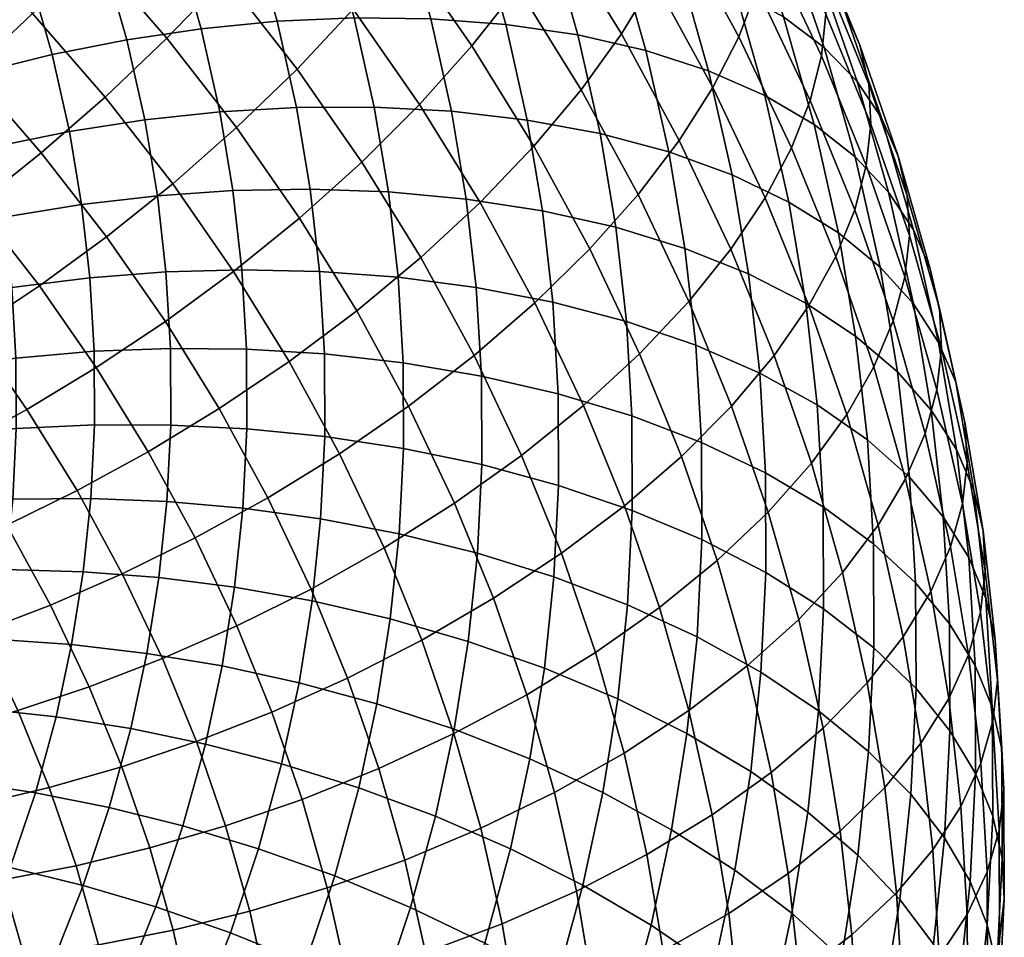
# Model space of a CAD drawing. Extents: x -120 to 2831, y -92 to 75.
# Tile 616 of 643: x 2669 to 2695, y -27 to -3. Entities that reach past the tile are written whole.
import ezdxf

# ---------------------------------------------------------------- set-up
doc = ezdxf.new("R2010")
doc.units = 0
doc.layers.add('GLASS', color=18, linetype='CONTINUOUS')

msp = doc.modelspace()

# ---------------------------------------------------------------- meshes
at = {"layer": 'GLASS'}
mesh = msp.add_polyface(dxfattribs=at)
corners = [(2667.917, 5.277, 10.633), (2665.469, 7.343, 9.378), (2666.677, 9.23, 10.007), (2669.188, 7.111, 11.294), (2666.548, 3.465, 10.19), (2664.168, 5.472, 8.97), (2665.103, 1.702, 9.966), (2662.796, 3.648, 8.783), (2671.568, 4.886, 12.651), (2670.339, 8.936, 12.163), (2672.773, 6.661, 13.551), (2670.237, 3.109, 11.956), (2668.802, 1.357, 11.476), (2667.289, -0.341, 11.212), (2665.724, -1.963, 11.162), (2663.609, 0.014, 9.956), (2664.133, -3.487, 11.314), (2662.091, -1.579, 10.149), (2670.927, -0.845, 12.823), (2672.423, 0.843, 13.343), (2669.349, -2.476, 12.519), (2667.716, -4.028, 12.426), (2666.056, -5.481, 12.534), (2664.396, -6.821, 12.829), (2662.541, -4.898, 11.652), (2669.581, -6.176, 13.744), (2671.277, -4.697, 13.882), (2667.857, -7.556, 13.807), (2665.786, 6.378, 57.137), (2664.6, 8.298, 55.949), (2662.786, 7.307, 56.273), (2663.924, 5.467, 57.412), (2667.6, 7.168, 56.711), (2666.367, 9.164, 55.475), (2666.857, 4.412, 58.356), (2664.95, 3.581, 58.581), (2668.714, 5.123, 57.979), (2670.568, 5.737, 57.448), (2669.411, 7.86, 56.131), (2672.465, 6.264, 56.742), (2671.265, 8.468, 55.374), (2665.864, 1.655, 59.779), (2663.018, 2.631, 58.636), (2663.892, 0.789, 59.781), (2667.81, 2.403, 59.605), (2669.705, 3.034, 59.278), (2671.597, 3.567, 58.797), (2666.632, -0.228, 60.951), (2664.627, -1.013, 60.903), (2668.611, 0.44, 60.828), (2670.538, 0.992, 60.55), (2672.462, 1.446, 60.117), (2665.258, -2.841, 62.044), (2662.623, -1.913, 60.669), (2663.226, -3.658, 61.758), (2667.292, -2.139, 62.144), (2669.298, -1.553, 62.072), (2671.253, -1.081, 61.843), (2665.784, -4.692, 63.201), (2663.728, -5.426, 62.864), (2667.841, -4.073, 63.354), (2669.872, -3.57, 63.333), (2671.849, -3.179, 63.155), (2666.203, -6.561, 64.373), (2664.128, -7.211, 63.982), (2668.28, -6.028, 64.578), (2670.329, -5.608, 64.61), (2672.325, -5.299, 64.483)]
mesh.append_faces([[corners[k] for k in face] for face in [(0, 1, 2, 3), (4, 5, 1, 0), (6, 7, 5, 4), (8, 3, 9, 10), (11, 0, 3, 8), (12, 4, 0, 11), (13, 6, 4, 12), (14, 15, 6, 13), (16, 17, 15, 14), (18, 12, 11, 19), (20, 13, 12, 18), (21, 14, 13, 20), (22, 16, 14, 21), (23, 24, 16, 22), (25, 21, 20, 26), (27, 22, 21, 25), (28, 29, 30, 31), (32, 33, 29, 28), (34, 28, 31, 35), (36, 32, 28, 34), (37, 38, 32, 36), (39, 40, 38, 37), (41, 35, 42, 43), (44, 34, 35, 41), (45, 36, 34, 44), (46, 37, 36, 45), (47, 41, 43, 48), (49, 44, 41, 47), (50, 45, 44, 49), (51, 46, 45, 50), (52, 48, 53, 54), (55, 47, 48, 52), (56, 49, 47, 55), (57, 50, 49, 56), (58, 52, 54, 59), (60, 55, 52, 58), (61, 56, 55, 60), (62, 57, 56, 61), (63, 58, 59, 64), (65, 60, 58, 63), (66, 61, 60, 65), (67, 62, 61, 66)]])
mesh = msp.add_polyface(dxfattribs=at)
corners = [(2675.067, 4.284, 15.006), (2672.773, 6.661, 13.551), (2673.835, 8.406, 14.641), (2676.173, 5.982, 16.124), (2673.811, 2.562, 14.074), (2671.568, 4.886, 12.651), (2672.423, 0.843, 13.343), (2670.237, 3.109, 11.956), (2679.34, 5.068, 18.978), (2677.115, 7.63, 17.405), (2677.885, 9.204, 18.823), (2680.138, 6.609, 20.416), (2678.362, 3.461, 17.671), (2677.214, 1.811, 16.524), (2675.91, 0.144, 15.558), (2674.469, -1.513, 14.789), (2672.916, -3.135, 14.229), (2670.927, -0.845, 12.823), (2671.277, -4.697, 13.882), (2669.349, -2.476, 12.519), (2680.396, 0.849, 19.279), (2681.406, 2.414, 20.611), (2679.209, -0.751, 18.101), (2677.86, -2.361, 17.1), (2676.37, -3.955, 16.292), (2674.763, -5.508, 15.69), (2673.068, -6.997, 15.298), (2679.62, -4.891, 18.662), (2681.009, -3.339, 19.699), (2678.085, -6.421, 17.815), (2676.43, -7.906, 17.17), (2674.381, 6.688, 55.854), (2673.136, 8.974, 54.436), (2671.265, 8.468, 55.374), (2672.465, 6.264, 56.742), (2673.533, 4.012, 58.142), (2670.568, 5.737, 57.448), (2671.597, 3.567, 58.797), (2675.489, 4.352, 57.306), (2677.436, 4.574, 56.286), (2676.289, 6.993, 54.783), (2679.342, 4.667, 55.086), (2678.156, 7.167, 53.532), (2681.176, 4.62, 53.715), (2679.952, 7.199, 52.112), (2674.431, 1.81, 59.513), (2672.462, 1.446, 60.117), (2676.42, 2.069, 58.727), (2678.4, 2.21, 57.759), (2680.339, 2.223, 56.608), (2673.205, -0.706, 61.461), (2670.538, 0.992, 60.55), (2671.253, -1.081, 61.843), (2675.202, -0.424, 60.907), (2677.22, -0.248, 60.174), (2679.228, -0.189, 59.256), (2681.195, -0.258, 58.157), (2673.824, -2.885, 62.824), (2671.849, -3.179, 63.155), (2675.845, -2.686, 62.322), (2677.886, -2.594, 61.64), (2679.918, -2.619, 60.775), (2674.318, -5.086, 64.202), (2672.325, -5.299, 64.483), (2676.358, -4.971, 63.753), (2678.418, -4.963, 63.125), (2680.469, -5.072, 62.313), (2678.795, -7.214, 64.538), (2676.721, -7.141, 65.115)]
mesh.append_faces([[corners[k] for k in face] for face in [(0, 1, 2, 3), (4, 5, 1, 0), (6, 7, 5, 4), (8, 9, 10, 11), (12, 3, 9, 8), (13, 0, 3, 12), (14, 4, 0, 13), (15, 6, 4, 14), (16, 17, 6, 15), (18, 19, 17, 16), (20, 12, 8, 21), (22, 13, 12, 20), (23, 14, 13, 22), (24, 15, 14, 23), (25, 16, 15, 24), (26, 18, 16, 25), (27, 23, 22, 28), (29, 24, 23, 27), (30, 25, 24, 29), (31, 32, 33, 34), (35, 34, 36, 37), (38, 31, 34, 35), (39, 40, 31, 38), (41, 42, 40, 39), (43, 44, 42, 41), (45, 35, 37, 46), (47, 38, 35, 45), (48, 39, 38, 47), (49, 41, 39, 48), (50, 46, 51, 52), (53, 45, 46, 50), (54, 47, 45, 53), (55, 48, 47, 54), (56, 49, 48, 55), (57, 50, 52, 58), (59, 53, 50, 57), (60, 54, 53, 59), (61, 55, 54, 60), (62, 57, 58, 63), (64, 59, 57, 62), (65, 60, 59, 64), (66, 61, 60, 65), (67, 65, 64, 68)]])
mesh = msp.add_polyface(dxfattribs=at)
corners = [(2682.231, -1.789, 20.908), (2680.396, 0.849, 19.279), (2681.406, 2.414, 20.611), (2683.271, -0.267, 22.266), (2681.009, -3.339, 19.699), (2679.209, -0.751, 18.101), (2684.974, -3.023, 23.972), (2684.12, 1.205, 23.747), (2685.845, -1.586, 25.475), (2683.907, -4.502, 22.586), (2682.653, -5.999, 21.345), (2681.227, -7.492, 20.271), (2679.62, -4.891, 18.662), (2688.577, -1.818, 30.52), (2686.994, 1.089, 28.717), (2687.284, 2.299, 30.398), (2688.873, -0.619, 32.208), (2688.09, -3.098, 28.857), (2686.518, -0.21, 27.066), (2687.403, -4.446, 27.249), (2686.512, -5.847, 25.723), (2685.42, -7.28, 24.31), (2690.405, -2.495, 35.753), (2688.99, 0.49, 33.897), (2688.94, 1.538, 35.628), (2690.354, -1.442, 37.48), (2690.286, -3.6, 34.061), (2689.986, -4.787, 32.366), (2689.489, -6.048, 30.691), (2688.788, -7.368, 29.065), (2690.87, -2.325, 42.958), (2689.694, 0.558, 41.162), (2689.063, 1.469, 43.072), (2690.228, -1.386, 44.851), (2691.305, -3.321, 41.098), (2690.121, -0.419, 39.29), (2691.542, -4.356, 39.295), (2691.595, -5.412, 37.57), (2691.475, -6.513, 35.876), (2691.169, -7.69, 34.173), (2687.991, -1.861, 52.17), (2687.037, 0.902, 50.446), (2685.582, 1.436, 52.181), (2686.514, -1.265, 53.867), (2689.278, -2.572, 50.383), (2688.306, 0.244, 48.626), (2690.36, -3.386, 48.536), (2689.372, -0.524, 46.75), (2691.228, -4.285, 46.66), (2691.881, -5.252, 44.784), (2692.322, -6.267, 42.937), (2692.562, -7.313, 41.141), (2681.909, -2.769, 59.727), (2681.195, -0.258, 58.157), (2679.228, -0.189, 59.256), (2679.918, -2.619, 60.775), (2683.823, -3.05, 58.502), (2683.087, -0.459, 56.882), (2685.628, -3.461, 57.112), (2684.87, -0.796, 55.446), (2687.291, -3.999, 55.577), (2688.785, -4.657, 53.919), (2690.088, -5.423, 52.166), (2691.183, -6.283, 50.348), (2692.062, -7.22, 48.495), (2682.478, -5.306, 61.316), (2680.469, -5.072, 62.313), (2684.41, -5.666, 60.141), (2686.232, -6.153, 58.799), (2687.911, -6.761, 57.307), (2689.419, -7.482, 55.689)]
mesh.append_faces([[corners[k] for k in face] for face in [(0, 1, 2, 3), (4, 5, 1, 0), (6, 3, 7, 8), (9, 0, 3, 6), (10, 4, 0, 9), (11, 12, 4, 10), (13, 14, 15, 16), (17, 18, 14, 13), (19, 8, 18, 17), (20, 6, 8, 19), (21, 9, 6, 20), (22, 23, 24, 25), (26, 16, 23, 22), (27, 13, 16, 26), (28, 17, 13, 27), (29, 19, 17, 28), (30, 31, 32, 33), (34, 35, 31, 30), (36, 25, 35, 34), (37, 22, 25, 36), (38, 26, 22, 37), (39, 27, 26, 38), (40, 41, 42, 43), (44, 45, 41, 40), (46, 47, 45, 44), (48, 33, 47, 46), (49, 30, 33, 48), (50, 34, 30, 49), (51, 36, 34, 50), (52, 53, 54, 55), (56, 57, 53, 52), (58, 59, 57, 56), (60, 43, 59, 58), (61, 40, 43, 60), (62, 44, 40, 61), (63, 46, 44, 62), (64, 48, 46, 63), (65, 52, 55, 66), (67, 56, 52, 65), (68, 58, 56, 67), (69, 60, 58, 68), (70, 61, 60, 69)]])
mesh = msp.add_polyface(dxfattribs=at)
corners = [(2690.665, -8.931, 32.487), (2689.489, -6.048, 30.691), (2689.986, -4.787, 32.366), (2691.169, -7.69, 34.173), (2689.953, -10.224, 30.844), (2688.788, -7.368, 29.065), (2689.03, -11.551, 29.272), (2687.88, -8.732, 27.516), (2692.617, -8.373, 39.418), (2691.595, -5.412, 37.57), (2691.542, -4.356, 39.295), (2692.562, -7.313, 41.141), (2692.496, -9.47, 37.722), (2691.475, -6.513, 35.876), (2692.186, -10.636, 36.012), (2691.675, -11.858, 34.313), (2690.954, -13.122, 32.653), (2690.017, -14.412, 31.058), (2688.87, -15.709, 29.56), (2687.898, -12.893, 27.802), (2692.723, -8.215, 46.637), (2691.881, -5.252, 44.784), (2691.228, -4.285, 46.66), (2692.062, -7.22, 48.495), (2693.17, -9.25, 44.802), (2692.322, -6.267, 42.937), (2693.413, -10.307, 43.013), (2693.469, -11.37, 41.292), (2693.346, -12.464, 39.594), (2693.034, -13.618, 37.877), (2692.517, -14.821, 36.166), (2691.787, -16.057, 34.488), (2690.841, -17.31, 32.87), (2690.734, -8.303, 53.97), (2690.088, -5.423, 52.166), (2688.785, -4.657, 53.919), (2689.419, -7.482, 55.689), (2691.84, -9.209, 52.181), (2691.183, -6.283, 50.348), (2692.727, -10.183, 50.352), (2693.394, -11.207, 48.512), (2693.846, -12.262, 46.689), (2694.092, -13.331, 44.908), (2694.148, -14.398, 43.189), (2694.025, -15.488, 41.488), (2693.71, -16.631, 39.765), (2689.868, -10.166, 57.373), (2687.911, -6.761, 57.307), (2688.35, -9.385, 58.954), (2691.192, -11.039, 55.688), (2692.305, -11.99, 53.926), (2693.198, -13, 52.119), (2693.87, -14.051, 50.297), (2694.324, -15.125, 48.486), (2694.573, -16.205, 46.711), (2694.63, -17.275, 44.995), (2690.172, -12.863, 59.069), (2688.647, -12.022, 60.612), (2691.502, -13.789, 57.416), (2692.62, -14.784, 55.683), (2693.517, -15.83, 53.899), (2694.192, -16.909, 52.093), (2690.33, -15.568, 60.772), (2688.801, -14.667, 62.277), (2691.663, -16.547, 59.153)]
mesh.append_faces([[corners[k] for k in face] for face in [(0, 1, 2, 3), (4, 5, 1, 0), (6, 7, 5, 4), (8, 9, 10, 11), (12, 13, 9, 8), (14, 3, 13, 12), (15, 0, 3, 14), (16, 4, 0, 15), (17, 6, 4, 16), (18, 19, 6, 17), (20, 21, 22, 23), (24, 25, 21, 20), (26, 11, 25, 24), (27, 8, 11, 26), (28, 12, 8, 27), (29, 14, 12, 28), (30, 15, 14, 29), (31, 16, 15, 30), (32, 17, 16, 31), (33, 34, 35, 36), (37, 38, 34, 33), (39, 23, 38, 37), (40, 20, 23, 39), (41, 24, 20, 40), (42, 26, 24, 41), (43, 27, 26, 42), (44, 28, 27, 43), (45, 29, 28, 44), (46, 36, 47, 48), (49, 33, 36, 46), (50, 37, 33, 49), (51, 39, 37, 50), (52, 40, 39, 51), (53, 41, 40, 52), (54, 42, 41, 53), (55, 43, 42, 54), (56, 46, 48, 57), (58, 49, 46, 56), (59, 50, 49, 58), (60, 51, 50, 59), (61, 52, 51, 60), (62, 56, 57, 63), (64, 58, 56, 62)]])
mesh = msp.add_polyface(dxfattribs=at)
corners = [(2671.314, -8.402, 15.114), (2669.581, -6.176, 13.744), (2671.277, -4.697, 13.882), (2673.068, -6.997, 15.298), (2669.531, -9.704, 15.13), (2667.857, -7.556, 13.807), (2667.746, -10.893, 15.332), (2666.132, -8.821, 14.057), (2674.684, -9.322, 16.733), (2674.763, -5.508, 15.69), (2676.43, -7.906, 17.17), (2672.877, -10.65, 16.502), (2671.04, -11.875, 16.47), (2669.201, -12.987, 16.624), (2667.387, -13.977, 16.948), (2665.985, -11.96, 15.703), (2676.161, -11.711, 18.211), (2677.953, -10.37, 18.695), (2674.306, -12.961, 17.932), (2672.419, -14.107, 17.851), (2670.531, -15.139, 17.956), (2668.668, -16.05, 18.231), (2677.494, -14.159, 19.73), (2679.328, -12.895, 20.261), (2675.595, -15.329, 19.401), (2673.664, -16.393, 19.269), (2671.732, -17.343, 19.323), (2676.742, -17.748, 20.904), (2678.679, -16.659, 21.284), (2670.653, -7.544, 65.825), (2670.329, -5.608, 64.61), (2668.28, -6.028, 64.578), (2668.591, -7.884, 65.743), (2672.662, -7.313, 65.747), (2672.325, -5.299, 64.483), (2674.668, -7.178, 65.515), (2674.318, -5.086, 64.202), (2676.721, -7.141, 65.115), (2676.358, -4.971, 63.753), (2668.801, -9.75, 66.917), (2666.5, -8.338, 65.487), (2666.701, -10.123, 66.61), (2670.872, -9.49, 67.049), (2672.89, -9.336, 67.019), (2674.905, -9.279, 66.836), (2676.967, -9.323, 66.487), (2679.05, -9.477, 65.96), (2678.795, -7.214, 64.538), (2668.91, -11.622, 68.095), (2666.806, -11.913, 67.737), (2670.986, -11.442, 68.277), (2673.008, -11.366, 68.298), (2675.027, -11.387, 68.164), (2677.094, -11.511, 67.865), (2668.918, -13.494, 69.276), (2666.813, -13.704, 68.867), (2670.994, -13.395, 69.509), (2673.017, -13.397, 69.579), (2675.036, -13.496, 69.494), (2677.104, -13.7, 69.246), (2668.824, -15.364, 70.458), (2666.724, -15.494, 69.998), (2670.897, -15.345, 70.742), (2672.916, -15.425, 70.86), (2674.931, -15.603, 70.825), (2676.994, -15.887, 70.627)]
mesh.append_faces([[corners[k] for k in face] for face in [(0, 1, 2, 3), (4, 5, 1, 0), (6, 7, 5, 4), (8, 3, 9, 10), (11, 0, 3, 8), (12, 4, 0, 11), (13, 6, 4, 12), (14, 15, 6, 13), (16, 8, 10, 17), (18, 11, 8, 16), (19, 12, 11, 18), (20, 13, 12, 19), (21, 14, 13, 20), (22, 16, 17, 23), (24, 18, 16, 22), (25, 19, 18, 24), (26, 20, 19, 25), (27, 24, 22, 28), (29, 30, 31, 32), (33, 34, 30, 29), (35, 36, 34, 33), (37, 38, 36, 35), (39, 32, 40, 41), (42, 29, 32, 39), (43, 33, 29, 42), (44, 35, 33, 43), (45, 37, 35, 44), (46, 47, 37, 45), (48, 39, 41, 49), (50, 42, 39, 48), (51, 43, 42, 50), (52, 44, 43, 51), (53, 45, 44, 52), (54, 48, 49, 55), (56, 50, 48, 54), (57, 51, 50, 56), (58, 52, 51, 57), (59, 53, 52, 58), (60, 54, 55, 61), (62, 56, 54, 60), (63, 57, 56, 62), (64, 58, 57, 63), (65, 59, 58, 64)]])
mesh = msp.add_polyface(dxfattribs=at)
corners = [(2679.652, -8.957, 19.384), (2678.085, -6.421, 17.815), (2679.62, -4.891, 18.662), (2681.227, -7.492, 20.271), (2677.953, -10.37, 18.695), (2676.43, -7.906, 17.17), (2684.137, -8.725, 23.035), (2682.653, -5.999, 21.345), (2683.907, -4.502, 22.586), (2685.42, -7.28, 24.31), (2682.678, -10.157, 21.924), (2681.066, -11.555, 20.995), (2679.328, -12.895, 20.261), (2687.88, -8.732, 27.516), (2686.512, -5.847, 25.723), (2687.403, -4.446, 27.249), (2688.788, -7.368, 29.065), (2686.766, -10.119, 26.074), (2685.457, -11.509, 24.766), (2683.969, -12.879, 23.616), (2682.325, -14.208, 22.644), (2680.551, -15.474, 21.864), (2678.679, -16.659, 21.284), (2677.494, -14.159, 19.73), (2687.898, -12.893, 27.802), (2689.03, -11.551, 29.272), (2686.567, -14.23, 26.461), (2685.055, -15.54, 25.274), (2683.383, -16.801, 24.26), (2687.521, -16.993, 28.185), (2688.87, -15.709, 29.56), (2680.859, -7.404, 63.776), (2680.469, -5.072, 62.313), (2678.418, -4.963, 63.125), (2678.795, -7.214, 64.538), (2682.881, -7.716, 62.829), (2682.478, -5.306, 61.316), (2684.826, -8.152, 61.701), (2684.41, -5.666, 60.141), (2686.66, -8.71, 60.404), (2686.232, -6.153, 58.799), (2688.35, -9.385, 58.954), (2687.911, -6.761, 57.307), (2681.123, -9.747, 65.249), (2679.05, -9.477, 65.96), (2683.154, -10.138, 64.352), (2685.107, -10.651, 63.272), (2686.949, -11.281, 62.02), (2688.647, -12.022, 60.612), (2679.182, -11.746, 67.389), (2676.967, -9.323, 66.487), (2677.094, -11.511, 67.865), (2681.26, -12.097, 66.729), (2683.296, -12.567, 65.881), (2685.254, -13.156, 64.85), (2687.1, -13.859, 63.643), (2688.801, -14.667, 62.277), (2679.191, -14.016, 68.821), (2677.104, -13.7, 69.246), (2681.27, -14.448, 68.212), (2683.306, -14.998, 67.415), (2685.264, -15.663, 66.432), (2687.111, -16.438, 65.271), (2688.812, -17.313, 63.947), (2679.078, -16.284, 70.254), (2676.994, -15.887, 70.627), (2681.153, -16.796, 69.696)]
mesh.append_faces([[corners[k] for k in face] for face in [(0, 1, 2, 3), (4, 5, 1, 0), (6, 7, 8, 9), (10, 3, 7, 6), (11, 0, 3, 10), (12, 4, 0, 11), (13, 14, 15, 16), (17, 9, 14, 13), (18, 6, 9, 17), (19, 10, 6, 18), (20, 11, 10, 19), (21, 12, 11, 20), (22, 23, 12, 21), (24, 17, 13, 25), (26, 18, 17, 24), (27, 19, 18, 26), (28, 20, 19, 27), (29, 26, 24, 30), (31, 32, 33, 34), (35, 36, 32, 31), (37, 38, 36, 35), (39, 40, 38, 37), (41, 42, 40, 39), (43, 31, 34, 44), (45, 35, 31, 43), (46, 37, 35, 45), (47, 39, 37, 46), (48, 41, 39, 47), (49, 44, 50, 51), (52, 43, 44, 49), (53, 45, 43, 52), (54, 46, 45, 53), (55, 47, 46, 54), (56, 48, 47, 55), (57, 49, 51, 58), (59, 52, 49, 57), (60, 53, 52, 59), (61, 54, 53, 60), (62, 55, 54, 61), (63, 56, 55, 62), (64, 57, 58, 65), (66, 59, 57, 64)]])
mesh = msp.add_polyface(dxfattribs=at)
corners = [(2689.68, -18.561, 31.343), (2688.87, -15.709, 29.56), (2690.017, -14.412, 31.058), (2690.841, -17.31, 32.87), (2693.189, -17.813, 38.041), (2692.517, -14.821, 36.166), (2693.034, -13.618, 37.877), (2693.71, -16.631, 39.765), (2692.453, -19.021, 36.344), (2691.787, -16.057, 34.488), (2691.497, -20.236, 34.703), (2690.326, -21.44, 33.147), (2694.506, -18.362, 43.292), (2694.025, -15.488, 41.488), (2694.148, -14.398, 43.189), (2694.63, -17.275, 44.995), (2694.189, -19.493, 41.561), (2693.665, -20.657, 39.826), (2692.924, -21.837, 38.112), (2691.963, -23.016, 36.448), (2690.784, -24.176, 34.864), (2689.398, -25.298, 33.388), (2688.949, -22.614, 31.704), (2694.648, -18.002, 50.294), (2694.324, -15.125, 48.486), (2693.87, -14.051, 50.297), (2694.192, -16.909, 52.093), (2694.898, -19.092, 48.527), (2694.573, -16.205, 46.711), (2694.955, -20.166, 46.812), (2694.831, -21.25, 45.107), (2694.513, -22.37, 43.37), (2693.986, -23.514, 41.622), (2693.242, -24.667, 39.891), (2692.277, -25.811, 38.205), (2692.783, -17.586, 57.448), (2692.62, -14.784, 55.683), (2691.502, -13.789, 57.416), (2691.663, -16.547, 59.153), (2693.683, -18.668, 55.686), (2693.517, -15.83, 53.899), (2694.359, -19.774, 53.898), (2694.817, -20.886, 52.111), (2695.067, -21.988, 50.35), (2695.124, -23.066, 48.638), (2695, -24.145, 46.931), (2694.681, -25.255, 45.186), (2694.154, -26.38, 43.427), (2691.674, -19.306, 60.894), (2690.33, -15.568, 60.772), (2690.341, -18.274, 62.48), (2692.795, -20.39, 59.217), (2693.695, -21.509, 57.478), (2694.371, -22.642, 55.707), (2694.829, -23.773, 53.932), (2695.079, -24.886, 52.178), (2695.137, -25.967, 50.468), (2691.537, -22.062, 62.635), (2690.206, -20.978, 64.188), (2692.655, -23.191, 60.986), (2693.553, -24.345, 59.27), (2694.228, -25.506, 57.517), (2694.685, -26.656, 55.754), (2691.25, -24.808, 64.373), (2689.925, -23.671, 65.893), (2692.364, -25.982, 62.753)]
mesh.append_faces([[corners[k] for k in face] for face in [(0, 1, 2, 3), (4, 5, 6, 7), (8, 9, 5, 4), (10, 3, 9, 8), (11, 0, 3, 10), (12, 13, 14, 15), (16, 7, 13, 12), (17, 4, 7, 16), (18, 8, 4, 17), (19, 10, 8, 18), (20, 11, 10, 19), (21, 22, 11, 20), (23, 24, 25, 26), (27, 28, 24, 23), (29, 15, 28, 27), (30, 12, 15, 29), (31, 16, 12, 30), (32, 17, 16, 31), (33, 18, 17, 32), (34, 19, 18, 33), (35, 36, 37, 38), (39, 40, 36, 35), (41, 26, 40, 39), (42, 23, 26, 41), (43, 27, 23, 42), (44, 29, 27, 43), (45, 30, 29, 44), (46, 31, 30, 45), (47, 32, 31, 46), (48, 38, 49, 50), (51, 35, 38, 48), (52, 39, 35, 51), (53, 41, 39, 52), (54, 42, 41, 53), (55, 43, 42, 54), (56, 44, 43, 55), (57, 48, 50, 58), (59, 51, 48, 57), (60, 52, 51, 59), (61, 53, 52, 60), (62, 54, 53, 61), (63, 57, 58, 64), (65, 59, 57, 63)]])
mesh = msp.add_polyface(dxfattribs=at)
corners = [(2681.58, -17.995, 23.434), (2680.551, -15.474, 21.864), (2682.325, -14.208, 22.644), (2683.383, -16.801, 24.26), (2679.676, -19.103, 22.806), (2678.679, -16.659, 21.284), (2677.707, -20.112, 22.377), (2676.742, -17.748, 20.904), (2685.987, -18.241, 26.959), (2685.055, -15.54, 25.274), (2686.567, -14.23, 26.461), (2687.521, -16.993, 28.185), (2684.291, -19.434, 25.903), (2682.463, -20.553, 25.031), (2680.532, -21.583, 24.354), (2678.535, -22.511, 23.874), (2688.315, -19.789, 29.934), (2688.87, -15.709, 29.56), (2689.68, -18.561, 31.343), (2686.764, -20.975, 28.669), (2685.049, -22.099, 27.569), (2683.199, -23.144, 26.651), (2681.246, -24.095, 25.925), (2679.225, -24.941, 25.394), (2688.949, -22.614, 31.704), (2690.326, -21.44, 33.147), (2687.384, -23.737, 30.399), (2685.653, -24.791, 29.256), (2683.786, -25.76, 28.29), (2687.823, -26.361, 32.046), (2689.398, -25.298, 33.388), (2690.341, -18.274, 62.48), (2690.33, -15.568, 60.772), (2688.801, -14.667, 62.277), (2688.812, -17.313, 63.947), (2683.185, -17.426, 68.949), (2683.306, -14.998, 67.415), (2681.27, -14.448, 68.212), (2681.153, -16.796, 69.696), (2685.139, -18.167, 68.014), (2685.264, -15.663, 66.432), (2686.982, -19.015, 66.899), (2687.111, -16.438, 65.271), (2688.68, -19.956, 65.617), (2690.206, -20.978, 64.188), (2678.843, -18.543, 71.684), (2679.078, -16.284, 70.254), (2676.994, -15.887, 70.627), (2676.767, -18.066, 72.007), (2680.909, -19.137, 71.177), (2682.932, -19.845, 70.48), (2684.879, -20.663, 69.593), (2686.714, -21.582, 68.524), (2688.406, -22.59, 67.284), (2689.925, -23.671, 65.893), (2680.538, -21.464, 72.653), (2678.485, -20.79, 73.109), (2682.549, -22.251, 72.005), (2684.484, -23.144, 71.166), (2686.308, -24.135, 70.142), (2687.989, -25.209, 68.945), (2689.499, -26.35, 67.591), (2680.042, -23.773, 74.119), (2678.006, -23.02, 74.525), (2682.037, -24.638, 73.521), (2683.955, -25.607, 72.73), (2679.38, -26.196, 75.661), (2677.367, -25.36, 76.014)]
mesh.append_faces([[corners[k] for k in face] for face in [(0, 1, 2, 3), (4, 5, 1, 0), (6, 7, 5, 4), (8, 9, 10, 11), (12, 3, 9, 8), (13, 0, 3, 12), (14, 4, 0, 13), (15, 6, 4, 14), (16, 11, 17, 18), (19, 8, 11, 16), (20, 12, 8, 19), (21, 13, 12, 20), (22, 14, 13, 21), (23, 15, 14, 22), (24, 16, 18, 25), (26, 19, 16, 24), (27, 20, 19, 26), (28, 21, 20, 27), (29, 26, 24, 30), (31, 32, 33, 34), (35, 36, 37, 38), (39, 40, 36, 35), (41, 42, 40, 39), (43, 34, 42, 41), (44, 31, 34, 43), (45, 46, 47, 48), (49, 38, 46, 45), (50, 35, 38, 49), (51, 39, 35, 50), (52, 41, 39, 51), (53, 43, 41, 52), (54, 44, 43, 53), (55, 49, 45, 56), (57, 50, 49, 55), (58, 51, 50, 57), (59, 52, 51, 58), (60, 53, 52, 59), (61, 54, 53, 60), (62, 55, 56, 63), (64, 57, 55, 62), (65, 58, 57, 64), (66, 62, 63, 67)]])
mesh = msp.add_polyface(dxfattribs=at)
corners = [(2669.825, -18.174, 19.548), (2668.668, -16.05, 18.231), (2670.531, -15.139, 17.956), (2671.732, -17.343, 19.323), (2667.968, -18.885, 19.926), (2666.854, -16.84, 18.657), (2667.067, -21.507, 21.705), (2666.114, -19.499, 20.457), (2667.968, -18.885, 19.926), (2668.959, -20.974, 21.224), (2674.772, -18.729, 20.721), (2673.664, -16.393, 19.269), (2675.595, -15.329, 19.401), (2676.742, -17.748, 20.904), (2672.8, -19.595, 20.723), (2670.854, -20.344, 20.897), (2668.959, -20.974, 21.224), (2667.868, -23.471, 22.928), (2669.792, -23.016, 22.496), (2675.703, -21.012, 22.143), (2677.707, -20.112, 22.377), (2673.698, -21.797, 22.094), (2671.719, -22.464, 22.218), (2669.792, -23.016, 22.496), (2668.556, -25.463, 24.172), (2670.507, -25.089, 23.79), (2676.503, -23.329, 23.589), (2678.535, -22.511, 23.874), (2674.469, -24.031, 23.489), (2672.462, -24.617, 23.561), (2670.507, -25.089, 23.79), (2677.169, -25.675, 25.056), (2679.225, -24.941, 25.394), (2675.112, -26.293, 24.903), (2668.63, -17.228, 71.638), (2668.824, -15.364, 70.458), (2666.724, -15.494, 69.998), (2666.538, -17.277, 71.126), (2670.694, -17.288, 71.972), (2670.897, -15.345, 70.742), (2672.705, -17.447, 72.14), (2672.916, -15.425, 70.86), (2674.712, -17.702, 72.154), (2674.931, -15.603, 70.825), (2676.767, -18.066, 72.007), (2676.994, -15.887, 70.627), (2668.335, -19.081, 72.813), (2666.256, -19.05, 72.25), (2670.386, -19.221, 73.197), (2672.385, -19.457, 73.414), (2674.38, -19.789, 73.477), (2676.422, -20.233, 73.38), (2678.485, -20.79, 73.109), (2678.843, -18.543, 71.684), (2669.975, -21.139, 74.415), (2667.94, -20.921, 73.981), (2671.956, -21.451, 74.681), (2673.935, -21.861, 74.793), (2675.96, -22.383, 74.746), (2678.006, -23.02, 74.525), (2669.425, -23.151, 75.695), (2667.413, -22.85, 75.208), (2671.385, -23.544, 76.013), (2673.341, -24.034, 76.176), (2675.344, -24.639, 76.181), (2677.367, -25.36, 76.014), (2668.76, -25.137, 76.962), (2666.775, -24.755, 76.423), (2670.693, -25.61, 77.33)]
mesh.append_faces([[corners[k] for k in face] for face in [(0, 1, 2, 3), (4, 5, 1, 0), (6, 7, 8, 9), (10, 11, 12, 13), (14, 3, 11, 10), (15, 0, 3, 14), (16, 4, 0, 15), (17, 6, 9, 18), (19, 10, 13, 20), (21, 14, 10, 19), (22, 15, 14, 21), (23, 16, 15, 22), (24, 17, 18, 25), (26, 19, 20, 27), (28, 21, 19, 26), (29, 22, 21, 28), (30, 23, 22, 29), (31, 26, 27, 32), (33, 28, 26, 31), (34, 35, 36, 37), (38, 39, 35, 34), (40, 41, 39, 38), (42, 43, 41, 40), (44, 45, 43, 42), (46, 34, 37, 47), (48, 38, 34, 46), (49, 40, 38, 48), (50, 42, 40, 49), (51, 44, 42, 50), (52, 53, 44, 51), (54, 48, 46, 55), (56, 49, 48, 54), (57, 50, 49, 56), (58, 51, 50, 57), (59, 52, 51, 58), (60, 54, 55, 61), (62, 56, 54, 60), (63, 57, 56, 62), (64, 58, 57, 63), (65, 59, 58, 64), (66, 60, 61, 67), (68, 62, 60, 66)]])
mesh = msp.add_polyface(dxfattribs=at)
corners = [(2681.815, -26.631, 27.514), (2681.246, -24.095, 25.925), (2683.199, -23.144, 26.651), (2683.786, -25.76, 28.29), (2679.776, -27.394, 26.931), (2679.225, -24.941, 25.394), (2677.701, -28.044, 26.54), (2677.169, -25.675, 25.056), (2686.081, -27.349, 30.861), (2685.653, -24.791, 29.256), (2687.384, -23.737, 30.399), (2687.823, -26.361, 32.046), (2684.202, -28.247, 29.851), (2682.219, -29.042, 29.027), (2680.166, -29.726, 28.394), (2678.078, -30.295, 27.953), (2688.119, -28.998, 33.704), (2689.398, -25.298, 33.388), (2689.702, -27.995, 35.084), (2686.37, -29.919, 32.477), (2684.483, -30.745, 31.421), (2682.491, -31.464, 30.549), (2680.429, -32.069, 29.867), (2678.332, -32.558, 29.376), (2688.274, -31.643, 35.369), (2689.86, -30.7, 36.787), (2686.521, -32.497, 34.1), (2684.629, -33.25, 32.999), (2682.633, -33.893, 32.079), (2680.567, -34.419, 31.347), (2678.465, -34.827, 30.804), (2688.285, -34.289, 37.039), (2689.871, -33.406, 38.495), (2686.531, -35.077, 35.728), (2685.763, -26.669, 71.751), (2686.308, -24.135, 70.142), (2684.484, -23.144, 71.166), (2683.955, -25.607, 72.73), (2687.43, -27.808, 70.595), (2687.989, -25.209, 68.945), (2688.928, -29.009, 69.279), (2689.499, -26.35, 67.591), (2690.233, -30.25, 67.826), (2690.815, -27.54, 66.105), (2681.352, -27.143, 75.115), (2682.037, -24.638, 73.521), (2680.042, -23.773, 74.119), (2679.38, -26.196, 75.661), (2683.249, -28.19, 74.374), (2685.037, -29.327, 73.443), (2686.685, -30.536, 72.33), (2688.166, -31.798, 71.054), (2689.456, -33.093, 69.635), (2678.58, -28.588, 77.186), (2677.367, -25.36, 76.014), (2676.594, -27.67, 77.486), (2680.525, -29.615, 76.691), (2682.396, -30.741, 76), (2684.159, -31.951, 75.115), (2685.784, -33.228, 74.046), (2687.244, -34.551, 72.809), (2679.557, -32.05, 78.246), (2677.643, -30.943, 78.69), (2681.397, -33.252, 77.604), (2683.132, -34.534, 76.765), (2678.449, -34.441, 79.776), (2676.572, -33.256, 80.17)]
mesh.append_faces([[corners[k] for k in face] for face in [(0, 1, 2, 3), (4, 5, 1, 0), (6, 7, 5, 4), (8, 9, 10, 11), (12, 3, 9, 8), (13, 0, 3, 12), (14, 4, 0, 13), (15, 6, 4, 14), (16, 11, 17, 18), (19, 8, 11, 16), (20, 12, 8, 19), (21, 13, 12, 20), (22, 14, 13, 21), (23, 15, 14, 22), (24, 16, 18, 25), (26, 19, 16, 24), (27, 20, 19, 26), (28, 21, 20, 27), (29, 22, 21, 28), (30, 23, 22, 29), (31, 24, 25, 32), (33, 26, 24, 31), (34, 35, 36, 37), (38, 39, 35, 34), (40, 41, 39, 38), (42, 43, 41, 40), (44, 45, 46, 47), (48, 37, 45, 44), (49, 34, 37, 48), (50, 38, 34, 49), (51, 40, 38, 50), (52, 42, 40, 51), (53, 47, 54, 55), (56, 44, 47, 53), (57, 48, 44, 56), (58, 49, 48, 57), (59, 50, 49, 58), (60, 51, 50, 59), (61, 56, 53, 62), (63, 57, 56, 61), (64, 58, 57, 63), (65, 61, 62, 66)]])
mesh = msp.add_polyface(dxfattribs=at)
corners = [(2691.094, -26.926, 36.593), (2690.784, -24.176, 34.864), (2691.963, -23.016, 36.448), (2692.277, -25.811, 38.205), (2689.702, -27.995, 35.084), (2689.398, -25.298, 33.388), (2693.408, -27.505, 41.679), (2693.242, -24.667, 39.891), (2693.986, -23.514, 41.622), (2694.154, -26.38, 43.427), (2692.441, -28.613, 39.97), (2691.254, -29.684, 38.33), (2689.86, -30.7, 36.787), (2695.012, -27.043, 48.759), (2695, -24.145, 46.931), (2695.124, -23.066, 48.638), (2695.137, -25.967, 50.468), (2694.693, -28.142, 47.008), (2694.681, -25.255, 45.186), (2694.166, -29.248, 45.236), (2693.42, -30.346, 43.471), (2692.453, -31.417, 41.739), (2691.266, -32.443, 40.07), (2689.871, -33.406, 38.495), (2694.935, -27.78, 54.007), (2695.079, -24.886, 52.178), (2694.829, -23.773, 53.932), (2694.685, -26.656, 55.754), (2694.992, -28.865, 52.299), (2694.867, -29.937, 50.588), (2694.549, -31.025, 48.829), (2694.023, -32.112, 47.046), (2693.278, -33.182, 45.263), (2692.313, -34.218, 43.508), (2691.128, -35.199, 41.812), (2693.258, -27.172, 61.059), (2693.553, -24.345, 59.27), (2692.655, -23.191, 60.986), (2692.364, -25.982, 62.753), (2693.93, -28.36, 59.323), (2694.228, -25.506, 57.517), (2694.385, -29.53, 57.572), (2694.634, -30.664, 55.832), (2694.691, -31.752, 54.127), (2694.567, -32.822, 52.413), (2694.25, -33.898, 50.648), (2693.725, -34.966, 48.852), (2690.815, -27.54, 66.105), (2691.25, -24.808, 64.373), (2689.925, -23.671, 65.893), (2689.499, -26.35, 67.591), (2691.922, -28.757, 64.512), (2692.811, -29.983, 62.842), (2693.478, -31.199, 61.123), (2693.93, -32.387, 59.384), (2694.177, -33.532, 57.651), (2694.233, -34.624, 55.948), (2694.11, -35.69, 54.232), (2691.331, -31.511, 66.261), (2690.233, -30.25, 67.826), (2692.211, -32.773, 64.613), (2692.874, -34.015, 62.911), (2693.322, -35.222, 61.184), (2690.541, -34.401, 68.1), (2689.456, -33.093, 69.635), (2691.412, -35.699, 66.475)]
mesh.append_faces([[corners[k] for k in face] for face in [(0, 1, 2, 3), (4, 5, 1, 0), (6, 7, 8, 9), (10, 3, 7, 6), (11, 0, 3, 10), (12, 4, 0, 11), (13, 14, 15, 16), (17, 18, 14, 13), (19, 9, 18, 17), (20, 6, 9, 19), (21, 10, 6, 20), (22, 11, 10, 21), (23, 12, 11, 22), (24, 25, 26, 27), (28, 16, 25, 24), (29, 13, 16, 28), (30, 17, 13, 29), (31, 19, 17, 30), (32, 20, 19, 31), (33, 21, 20, 32), (34, 22, 21, 33), (35, 36, 37, 38), (39, 40, 36, 35), (41, 27, 40, 39), (42, 24, 27, 41), (43, 28, 24, 42), (44, 29, 28, 43), (45, 30, 29, 44), (46, 31, 30, 45), (47, 48, 49, 50), (51, 38, 48, 47), (52, 35, 38, 51), (53, 39, 35, 52), (54, 41, 39, 53), (55, 42, 41, 54), (56, 43, 42, 55), (57, 44, 43, 56), (58, 51, 47, 59), (60, 52, 51, 58), (61, 53, 52, 60), (62, 54, 53, 61), (63, 58, 59, 64), (65, 60, 58, 63)]])
mesh = msp.add_polyface(dxfattribs=at)
corners = [(2669.129, -27.481, 25.434), (2668.556, -25.463, 24.172), (2670.507, -25.089, 23.79), (2671.104, -27.187, 25.102), (2667.108, -27.68, 25.936), (2666.558, -25.746, 24.726), (2673.081, -26.796, 24.924), (2672.462, -24.617, 23.561), (2674.469, -24.031, 23.489), (2675.112, -26.293, 24.903), (2671.104, -27.187, 25.102), (2670.507, -25.089, 23.79), (2669.586, -29.519, 26.71), (2671.579, -29.306, 26.43), (2667.547, -29.634, 27.16), (2675.624, -28.577, 26.335), (2677.169, -25.675, 25.056), (2677.701, -28.044, 26.54), (2673.575, -28.997, 26.303), (2671.579, -29.306, 26.43), (2669.91, -31.455, 27.926), (2671.916, -31.32, 27.694), (2667.857, -31.491, 28.325), (2675.988, -30.748, 27.697), (2678.078, -30.295, 27.953), (2673.925, -31.088, 27.615), (2671.916, -31.32, 27.694), (2670.129, -33.401, 29.149), (2672.144, -33.344, 28.966), (2668.067, -33.357, 29.498), (2665.984, -33.204, 30.025), (2665.783, -31.419, 28.903), (2676.233, -32.93, 29.069), (2678.332, -32.558, 29.376), (2674.162, -33.19, 28.937), (2672.144, -33.344, 28.966), (2676.361, -35.118, 30.447), (2678.465, -34.827, 30.804), (2674.285, -35.298, 30.264), (2672.623, -26.18, 77.544), (2673.341, -24.034, 76.176), (2671.385, -23.544, 76.013), (2670.693, -25.61, 77.33), (2674.599, -26.866, 77.601), (2675.344, -24.639, 76.181), (2676.594, -27.67, 77.486), (2677.367, -25.36, 76.014), (2667.982, -27.093, 78.211), (2668.76, -25.137, 76.962), (2666.775, -24.755, 76.423), (2666.029, -26.631, 77.621), (2669.884, -27.644, 78.629), (2671.783, -28.292, 78.893), (2673.726, -29.059, 79.002), (2675.689, -29.944, 78.938), (2677.643, -30.943, 78.69), (2678.58, -28.588, 77.186), (2668.959, -29.642, 79.907), (2667.093, -29.014, 79.44), (2670.822, -30.367, 80.22), (2672.729, -31.212, 80.38), (2674.655, -32.177, 80.368), (2676.572, -33.256, 80.17), (2667.874, -31.679, 81.213), (2666.05, -30.972, 80.696), (2669.696, -32.482, 81.577), (2671.56, -33.408, 81.788), (2673.442, -34.454, 81.828), (2675.316, -35.614, 81.682), (2668.443, -34.545, 82.903), (2666.668, -33.666, 82.491), (2670.26, -35.55, 83.165)]
mesh.append_faces([[corners[k] for k in face] for face in [(0, 1, 2, 3), (4, 5, 1, 0), (6, 7, 8, 9), (10, 11, 7, 6), (12, 0, 3, 13), (14, 4, 0, 12), (15, 9, 16, 17), (18, 6, 9, 15), (19, 10, 6, 18), (20, 12, 13, 21), (22, 14, 12, 20), (23, 15, 17, 24), (25, 18, 15, 23), (26, 19, 18, 25), (27, 20, 21, 28), (29, 22, 20, 27), (30, 31, 22, 29), (32, 23, 24, 33), (34, 25, 23, 32), (35, 26, 25, 34), (36, 32, 33, 37), (38, 34, 32, 36), (39, 40, 41, 42), (43, 44, 40, 39), (45, 46, 44, 43), (47, 48, 49, 50), (51, 42, 48, 47), (52, 39, 42, 51), (53, 43, 39, 52), (54, 45, 43, 53), (55, 56, 45, 54), (57, 51, 47, 58), (59, 52, 51, 57), (60, 53, 52, 59), (61, 54, 53, 60), (62, 55, 54, 61), (63, 57, 58, 64), (65, 59, 57, 63), (66, 60, 59, 65), (67, 61, 60, 66), (68, 62, 61, 67), (69, 65, 63, 70), (71, 66, 65, 69)]])

doc.saveas('drawing.dxf')
